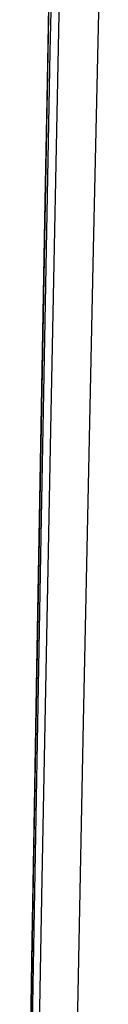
# Model space of a CAD drawing. Header units: metres. Extents: x 209747 to 209830, y 1182430 to 1182564.
# Tile 476 of 656: x 209752.1798 to 209752.1966, y 1182484.4497 to 1182484.6592. Entities that reach past the tile are written whole.
import ezdxf

# ---------------------------------------------------------------- set-up
doc = ezdxf.new("R2010")
doc.units = ezdxf.units.M
doc.header["$MEASUREMENT"] = 0
doc.linetypes.add('DGN Style 2', pattern=[15.036391, 9.021834, -6.014556])
doc.layers.get('0').update_dxf_attribs({"color": 254})

# ---------------------------------------------------------------- blocks, each defined once
blk = doc.blocks.new('*U2')
at = {"color": 3, "linetype": 'Continuous'}
for p, q in [((1.28879, -14.32317), (1.2869, -14.42368)), ((1.2869, -14.42368), (1.2851, -14.52418)), ((1.2851, -14.52418), (1.28339, -14.62467))]:
    blk.add_line(p, q, dxfattribs=at)
blk = doc.blocks.new('*U3')
at = {"color": 3, "linetype": 'Continuous'}
for p, q in [((1.28842, -14.34112), (1.28656, -14.44044)), ((1.28656, -14.44044), (1.2848, -14.53977)), ((1.2848, -14.53977), (1.28313, -14.6391))]:
    blk.add_line(p, q, dxfattribs=at)
blk = doc.blocks.new('*U4')
at = {"color": 3, "linetype": 'Continuous'}
for p, q in [((1.28733, -14.39899), (1.28553, -14.49832)), ((1.28553, -14.49832), (1.28382, -14.59764)), ((1.28382, -14.59764), (1.2822, -14.69698))]:
    blk.add_line(p, q, dxfattribs=at)
blk = doc.blocks.new('*U5')
at = {"color": 3, "linetype": 'Continuous'}
for p, q in [((1.28874, -14.32515), (1.28688, -14.42427)), ((1.28688, -14.42427), (1.2851, -14.52339)), ((1.2851, -14.52339), (1.28342, -14.62252))]:
    blk.add_line(p, q, dxfattribs=at)
blk = doc.blocks.new('*U6')
at = {"color": 3, "linetype": 'Continuous'}
for p, q in [((1.28771, -14.38122), (1.28589, -14.48048)), ((1.28589, -14.48048), (1.28416, -14.57973)), ((1.28416, -14.57973), (1.28252, -14.67898))]:
    blk.add_line(p, q, dxfattribs=at)
blk = doc.blocks.new('*U7')
at = {"color": 3, "linetype": 'Continuous'}
for p, q in [((1.28959, -14.30942), (1.28764, -14.40867)), ((1.28764, -14.40867), (1.28578, -14.50793)), ((1.28578, -14.50793), (1.28403, -14.60719)), ((1.28403, -14.60719), (1.28237, -14.70646))]:
    blk.add_line(p, q, dxfattribs=at)
blk = doc.blocks.new('*U8')
at = {"color": 3, "linetype": 'Continuous'}
for p, q in [((1.2898, -14.38625), (1.28781, -14.4855)), ((1.28781, -14.4855), (1.28592, -14.58475)), ((1.28592, -14.58475), (1.28413, -14.68402))]:
    blk.add_line(p, q, dxfattribs=at)
blk = doc.blocks.new('*U9')
at = {"color": 3, "linetype": 'Continuous'}
for p, q in [((1.29905, -14.35004), (1.29683, -14.45069)), ((1.29683, -14.45069), (1.29471, -14.55134)), ((1.29471, -14.55134), (1.29267, -14.65197))]:
    blk.add_line(p, q, dxfattribs=at)
blk = doc.blocks.new('ATTEMP')
at = {"color": 3, "linetype": 'Continuous'}
for name in ['*U9', '*U8', '*U7', '*U6', '*U3', '*U4', '*U5', '*U2']:
    blk.add_blockref(name, (-10.48, 0), dxfattribs=at)

msp = doc.modelspace()

# ---------------------------------------------------------------- block references
at = {"color": 1, "linetype": 'DGN Style 2'}
msp.add_blockref('ATTEMP', (209761.37756, 1182499.06107), dxfattribs=at)

doc.saveas('drawing.dxf')
